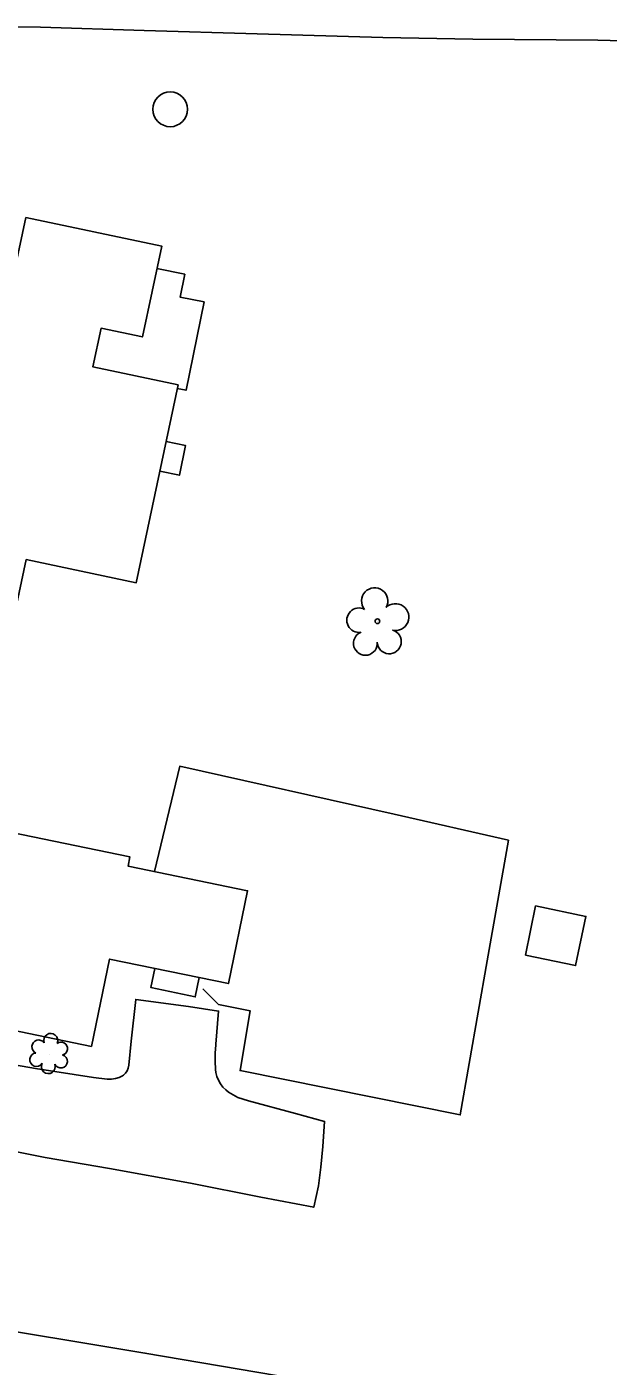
# Model space of a CAD drawing. Extents: x 1614427 to 1617186, y 896524 to 905462.
# Drawn here: x 1616398.8 to 1616481.1, y 900040.2 to 900229.8 of the extents above; entities that cross this region are included whole.
import ezdxf

# ---------------------------------------------------------------- set-up
doc = ezdxf.new("R2010")
doc.units = 0
for name, color, linetype in [('Exist Building', 7, 'Continuous'), ('Exist Other Culture Area Outline', 7, 'Continuous'), ('Exist Other Culture Fence Line', 7, 'Continuous'), ('Exist Other Culture Gate', 7, 'Continuous'), ('Exist Roads EOP', 7, 'Continuous'), ('Exist Roads EOP Other', 7, 'Continuous'), ('Exist Utilities Other Pole CELL', 7, 'Continuous'), ('Exist Vegetation Shrub CELL', 7, 'Continuous'), ('Exist Vegetation Tree CELL', 7, 'Continuous')]:
    doc.layers.add(name, color=color, linetype=linetype)

msp = doc.modelspace()

# ---------------------------------------------------------------- linework, layer by layer
at = {"layer": 'Exist Building'}
for points in [[(1616398.62, 900202.81), (1616417.87, 900198.75), (1616415.15, 900185.89), (1616409.3, 900187.13), (1616408.14, 900181.65), (1616420.19, 900179.11), (1616414.27, 900151.09), (1616398.7, 900154.38), (1616397.06, 900146.63), (1616383.08, 900149.58), (1616385.16, 900159.46), (1616382.19, 900160.08), (1616383.58, 900166.63), (1616386.53, 900166.01), (1616390.66, 900185.56), (1616395.42, 900184.55), (1616396.63, 900190.28), (1616396, 900190.41)], [(1616407.95, 900085.47), (1616371.06, 900093.09), (1616374.08, 900107.69), (1616377.15, 900107.06), (1616379.67, 900119.24), (1616413.36, 900112.28), (1616413.1, 900111), (1616430.02, 900107.51), (1616427.3, 900094.35), (1616410.5, 900097.82)], [(1616469.34, 900098.39), (1616470.79, 900105.35), (1616477.91, 900103.86), (1616476.45, 900096.91)]]:
    msp.add_lwpolyline(points, close=True, dxfattribs=at)
at = {"layer": 'Exist Other Culture Area Outline'}
for points in [[(1616417.2, 900195.57), (1616421.12, 900194.77), (1616420.46, 900191.54), (1616423.87, 900190.85), (1616421.32, 900178.36), (1616420.08, 900178.62)], [(1616418.49, 900171.09), (1616421.26, 900170.51), (1616420.38, 900166.32), (1616417.61, 900166.9)], [(1616423.19, 900095.2), (1616422.62, 900092.48), (1616416.35, 900093.79), (1616416.91, 900096.5)]]:
    msp.add_lwpolyline(points, dxfattribs=at)
at = {"layer": 'Exist Other Culture Fence Line'}
for points in [[(1616425.93, 900091.39), (1616430.4, 900090.49), (1616428.96, 900082.04), (1616460.13, 900075.78), (1616463.95, 900097.58), (1616466.93, 900114.65), (1616450.79, 900118.34), (1616420.43, 900125.13), (1616416.86, 900110.23)], [(1616387.61, 900036.44), (1616389.07, 900046.43), (1616415.5, 900042.05), (1616447.47, 900036.61), (1616478.87, 900031.28), (1616498.62, 900027.77), (1616492.46, 899994.71), (1616485.93, 899960.13), (1616482.98, 899943.54), (1616459.55, 899946.51), (1616430.58, 899950.18), (1616398.99, 899954.22), (1616375.36, 899957.26)]]:
    msp.add_lwpolyline(points, dxfattribs=at)
at = {"layer": 'Exist Other Culture Gate'}
msp.add_line((1616425.93, 900091.39), (1616423.68, 900093.61), dxfattribs=at)
at = {"layer": 'Exist Roads EOP'}
msp.add_lwpolyline([(1616497.22, 900227.45), (1616479.57, 900227.89), (1616461.91, 900228.06), (1616449.15, 900228.28), (1616431.37, 900228.81), (1616415.37, 900229.27), (1616400.73, 900229.73), (1616393.2, 900229.8)], dxfattribs=at)
at = {"layer": 'Exist Roads EOP Other'}
msp.add_lwpolyline([(1616391.49, 900071.73), (1616401.4, 900069.76), (1616410.48, 900068.2), (1616421.94, 900066.09), (1616431.91, 900064.13), (1616439.39, 900062.7), (1616440.06, 900065.73), (1616440.41, 900068.36), (1616440.69, 900071.28), (1616440.91, 900074.85), (1616436.81, 900075.96), (1616430.13, 900077.78), (1616429.38, 900077.98), (1616428.66, 900078.25), (1616427.98, 900078.59), (1616427.33, 900079), (1616426.94, 900079.3), (1616426.53, 900079.71), (1616426.18, 900080.17), (1616425.9, 900080.67), (1616425.69, 900081.21), (1616425.55, 900081.77), (1616425.5, 900082.21), (1616425.43, 900083.37), (1616425.43, 900084.53), (1616425.52, 900085.68), (1616425.53, 900085.8), (1616425.91, 900090.46), (1616421.66, 900091.11), (1616414.19, 900092.12), (1616413.57, 900086.19), (1616413.2, 900082.8), (1616413.11, 900082.4), (1616412.96, 900082.02), (1616412.73, 900081.68), (1616412.44, 900081.38), (1616412.32, 900081.29), (1616411.83, 900081.06), (1616411.31, 900080.9), (1616410.77, 900080.82), (1616410.23, 900080.81), (1616410.17, 900080.82), (1616408.23, 900081.06), (1616400.02, 900082.35), (1616392.66, 900083.59)], dxfattribs=at)
at = {"layer": 'Exist Utilities Other Pole CELL'}
msp.add_circle((1616419.07, 900218.12), 2.46, dxfattribs=at)
at = {"layer": 'Exist Vegetation Shrub CELL'}
msp.add_line((1616401.94, 900084.28), (1616401.94, 900084.28), dxfattribs=at)
for centre, radius, start, end in [((1616402.17, 900086.32), 0.99, 334.8391, 200.4717), ((1616400.46, 900085.41), 0.968, 35.8908, 245.4216), ((1616403.62, 900085.15), 0.929, 284.4567, 126.0861), ((1616400.14, 900083.58), 0.955, 95.1099, 327.9534), ((1616403.58, 900083.35), 0.937, 204.9913, 73.4601), ((1616401.82, 900082.6), 0.984, 151.2797, 21.387)]:
    msp.add_arc(centre, radius, start, end, dxfattribs=at)
at = {"layer": 'Exist Vegetation Tree CELL'}
msp.add_line((1616448.4, 900145.65), (1616448.4, 900145.65), dxfattribs=at)
msp.add_circle((1616448.4, 900145.65), 0.326, dxfattribs=at)
for centre, radius, start, end in [((1616448.01, 900148.52), 1.86, 330.1651, 219.7134), ((1616450.95, 900146.24), 1.9, 257.1011, 134.1999), ((1616445.79, 900145.8), 1.73, 62.6636, 279.3457), ((1616446.7, 900142.53), 1.69, 111.5671, 6.231), ((1616450.07, 900142.75), 1.7, 181.2822, 74.56)]:
    msp.add_arc(centre, radius, start, end, dxfattribs=at)

doc.saveas('drawing.dxf')
